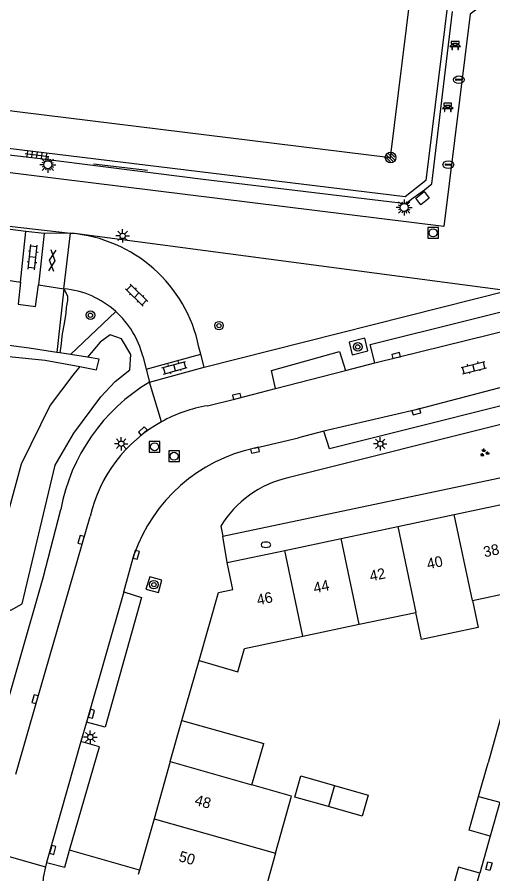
# Model space of a CAD drawing. Extents: x 132994 to 136000, y 393499 to 395512.
# Drawn here: x 134234.6 to 134279.1, y 394720.6 to 394800.7 of the extents above; entities that cross this region are included whole.
import ezdxf

# ---------------------------------------------------------------- set-up
doc = ezdxf.new("R2010")
doc.units = 0
for name, color, linetype in [('bs-afsc-ballenvanger', 7, 'Continuous'), ('bs-afsc-belijning', 7, 'Continuous'), ('bs-afsc-doel', 7, 'Continuous'), ('bs-afsc-hekwerk laag', 7, 'Continuous'), ('bs-afsc-poort', 7, 'Continuous'), ('bs-afsc-schoonlooprooster', 7, 'Continuous'), ('bs-symb-cornervlag', 7, 'Continuous'), ('bs-symb-veldverlichting', 7, 'Continuous'), ('gg-afsc-erfafscheiding', 7, 'Continuous'), ('gg-afsc-hekwerk', 7, 'Continuous'), ('gg-afsc-muur', 7, 'Continuous'), ('gg-anno-huisnummerreeks BGT', 7, 'Continuous'), ('gg-bbg-bijgebouw', 7, 'Continuous'), ('gg-bbg-gedigitaliseerde bebouwing', 7, 'Continuous'), ('gg-bbg-gedigitaliseerde bijgebouw', 7, 'Continuous'), ('gg-bbg-hoofdgebouw', 7, 'Continuous'), ('gg-bbg-tussenscheiding', 7, 'Continuous'), ('gg-knt-verharding', 7, 'Continuous'), ('gg-knt-verharding nz', 7, 'Continuous'), ('gt-grn-groengrens', 7, 'Continuous'), ('gt-grn-weggrens', 7, 'Continuous'), ('gt-symb-bank', 7, 'Continuous'), ('gt-symb-boom', 7, 'Continuous'), ('gt-symb-brandkraan', 7, 'Continuous'), ('gt-symb-drainageput', 7, 'Continuous'), ('gt-symb-gesloten verharding', 7, 'Continuous'), ('gt-symb-groenvak', 7, 'Continuous'), ('gt-symb-klinker verharding', 7, 'Continuous'), ('gt-symb-kolk', 7, 'Continuous'), ('gt-symb-kolk center center', 7, 'Continuous'), ('gt-symb-lichtmast', 7, 'Continuous'), ('gt-symb-rioolschacht', 7, 'Continuous'), ('gt-symb-tegel verharding', 7, 'Continuous')]:
    doc.layers.add(name, color=color, linetype=linetype)

# ---------------------------------------------------------------- blocks, each defined once
blk = doc.blocks.new('bs0-VELDV')
at = {"layer": 'bs-symb-veldverlichting'}
for p, q in [((-0.375, 0), (-0.75, 0)), ((-0.53, 0.53), (-0.265, 0.265)), ((-0.346, 0.144), (-0.52, 0.215)), ((-0.215, 0.52), (-0.144, 0.346)), ((0, 0.75), (0, 0.375)), ((0.215, 0.52), (0.144, 0.346)), ((0.265, 0.265), (0.53, 0.53)), ((0.346, 0.144), (0.52, 0.215)), ((0.375, 0), (0.75, 0)), ((-0.265, -0.265), (-0.53, -0.53)), ((-0.346, -0.144), (-0.52, -0.215)), ((-0.144, -0.346), (-0.215, -0.52)), ((0, -0.375), (0, -0.75)), ((0.144, -0.346), (0.215, -0.52)), ((0.265, -0.265), (0.53, -0.53)), ((0.346, -0.144), (0.52, -0.215))]:
    blk.add_line(p, q, dxfattribs=at)
blk.add_circle((0, 0), 0.375, dxfattribs=at)
blk = doc.blocks.new('gt0-TEG1')
at = {"layer": 'gt-symb-tegel verharding'}
for p, q in [((-1.125, 0), (1.125, 0)), ((-0.9, -0.25), (-0.9, 0.25)), ((-0.45, -0.25), (-0.45, 0.25)), ((0, -0.25), (0, 0.25)), ((0.45, -0.25), (0.45, 0.25)), ((0.9, -0.25), (0.9, 0.25))]:
    blk.add_line(p, q, dxfattribs=at)
blk = doc.blocks.new('bs0-CORNVLG')
at = {"layer": 'bs-symb-cornervlag'}
for p, q in [((-0.345, 0.203), (0.203, -0.345)), ((-0.212, 0.354), (0.345, -0.203)), ((0.025, 0.399), (0.399, 0.025)), ((-0.399, -0.025), (-0.025, -0.399))]:
    blk.add_line(p, q, dxfattribs=at)
blk.add_circle((0, 0), 0.5, dxfattribs=at)
blk = doc.blocks.new('gt0-BANK')
at = {"layer": 'gt-symb-bank'}
for p, q in [((-0.504, 0.274), (-0.322, 0.274)), ((-0.314, 0.265), (-0.314, 0.007)), ((-0.308, 0), (-0.266, 0)), ((-0.258, 0.009), (-0.258, 0.265)), ((-0.251, 0.274), (0.252, 0.274)), ((-0.243, 0.547), (-0.243, 0.412)), ((0.244, 0.487), (0.244, 0.547)), ((0.26, 0.265), (0.26, 0.007)), ((0.266, 0), (0.305, 0)), ((0.311, 0.007), (0.311, 0.265)), ((0.319, 0.274), (0.501, 0.274))]:
    blk.add_line(p, q, dxfattribs=at)
for points in [[(-0.251, 0.404), (-0.362, 0.404), (-0.504, 0.274)], [(-0.362, 0.761), (-0.362, 0.554), (-0.251, 0.554)], [(0.252, 0.554), (0.359, 0.554), (0.359, 0.761), (-0.362, 0.761)], [(0.501, 0.274), (0.359, 0.404), (0.244, 0.404)]]:
    blk.add_lwpolyline(points, dxfattribs=at)
for centre, start, end in [((-0.308, 0.007), 180, 270), ((0.266, 0.007), 180, 270), ((0.305, 0.007), 270, 0)]:
    blk.add_arc(centre, 0.00643, start, end, dxfattribs=at)
for points, degree in [([(-0.322, 0.274), (-0.314, 0.273), (-0.314, 0.265)], 2), ([(-0.266, 0), (-0.258, 0), (-0.258, 0.009)], 2), ([(-0.258, 0.265), (-0.257, 0.274), (-0.251, 0.274)], 2), ([(-0.251, 0.554), (-0.243, 0.553), (-0.243, 0.547)], 2), ([(-0.243, 0.412), (-0.243, 0.404), (-0.251, 0.404)], 2), ([(-0.18, 0.554), (0, 0.554), (0.18, 0.554), (0.189, 0.553), (0.189, 0.547), (0.189, 0.48), (0.189, 0.412), (0.189, 0.404), (0.18, 0.404), (0, 0.404), (-0.18, 0.404), (-0.188, 0.404), (-0.188, 0.412), (-0.188, 0.48), (-0.188, 0.547), (-0.186, 0.554), (-0.18, 0.554)], 3), ([(0.244, 0.547), (0.245, 0.554), (0.252, 0.554)], 2), ([(0.244, 0.404), (0.244, 0.462), (0.244, 0.487)], 2), ([(0.252, 0.274), (0.26, 0.273), (0.26, 0.265)], 2), ([(0.311, 0.265), (0.312, 0.274), (0.319, 0.274)], 2)]:
    blk.add_open_spline(points, degree=degree, dxfattribs=at)
blk = doc.blocks.new('gt0-DPUT')
at = {"layer": 'gt-symb-drainageput'}
for p, q in [((-0.249, 0.055), (0.249, 0.055)), ((0.244, -0.054), (-0.253, -0.054))]:
    blk.add_line(p, q, dxfattribs=at)
for centre, radius, start, end in [((-0.253, 0), 0.0542, 85.47754, 270), ((0.244, 0.001), 0.0543, 269.99647, 85.47401)]:
    blk.add_arc(centre, radius, start, end, dxfattribs=at)
blk.add_ellipse((0, -0.001), major_axis=(0.502, 0), ratio=0.705307, dxfattribs=at)
blk = doc.blocks.new('gt0-KL1')
at = {"layer": 'gt-symb-klinker verharding'}
for p, q in [((-1.15, 0.3), (1.15, 0.3)), ((-1, -0.3), (-1, 0.3)), ((-0.5, 0.3), (-0.5, 0.45)), ((0, -0.3), (0, 0.3)), ((0.5, 0.3), (0.5, 0.45)), ((1, -0.3), (1, 0.3)), ((-1.15, -0.3), (1.15, -0.3)), ((-0.5, -0.45), (-0.5, -0.3)), ((0.5, -0.45), (0.5, -0.3))]:
    blk.add_line(p, q, dxfattribs=at)
blk = doc.blocks.new('gt0-GESVH1')
at = {"layer": 'gt-symb-gesloten verharding'}
for p, q in [((-0.992, -0.261), (0.008, 0.239)), ((0.008, -0.261), (-0.992, 0.239)), ((0.008, 0.239), (1.008, -0.261)), ((1.008, 0.239), (0.008, -0.261))]:
    blk.add_line(p, q, dxfattribs=at)
blk = doc.blocks.new('gt0-KOLK')
at = {"layer": 'gt-symb-kolk'}
blk.add_lwpolyline([(0, 0), (0.375, 0), (0.375, 0.4), (-0.375, 0.4), (-0.375, 0), (0, 0)], dxfattribs=at)
blk = doc.blocks.new('gt0-BOOM')
at = {"layer": 'gt-symb-boom'}
for radius in [0.4, 0.2]:
    blk.add_circle((0, 0), radius, dxfattribs=at)
blk = doc.blocks.new('gt0-LMAST')
at = {"layer": 'gt-symb-lichtmast'}
for p, q in [((-0.182, 0.173), (-0.447, 0.438)), ((-0.005, 0.246), (-0.005, 0.621)), ((0.172, 0.173), (0.437, 0.438)), ((-0.255, -0.004), (-0.63, -0.004)), ((-0.182, -0.181), (-0.447, -0.446)), ((-0.005, -0.254), (-0.005, -0.629)), ((0.437, -0.446), (0.172, -0.181)), ((0.245, -0.004), (0.62, -0.004))]:
    blk.add_line(p, q, dxfattribs=at)
blk.add_circle((-0.005, -0.004), 0.25, dxfattribs=at)
blk = doc.blocks.new('gt0-BR')
at = {"layer": 'gt-symb-brandkraan'}
for centre, radius, start, end in [((-0.244, 0), 0.206, 107.56694, 252.43307), ((0.599, -2.664), 3, 106.89205, 107.56694), ((0, -0.691), 0.938, 73.10799, 106.89205), ((-0.599, -2.664), 3, 72.43309, 73.10799), ((0.244, 0), 0.206, 287.56695, 72.43309), ((0.599, 2.664), 3, 252.43307, 253.10797), ((0, 0.691), 0.938, 253.10797, 286.89206), ((-0.599, 2.664), 3, 286.89206, 287.56695)]:
    blk.add_arc(centre, radius, start, end, dxfattribs=at)
blk = doc.blocks.new('gt0-RS')
at = {"layer": 'gt-symb-rioolschacht'}
blk.add_lwpolyline([(-0.5, -0.5), (0.5, -0.5), (0.5, 0.5), (-0.5, 0.5)], close=True, dxfattribs=at)
blk.add_circle((0, 0), 0.375, dxfattribs=at)
blk = doc.blocks.new('gt0-KOLKCC')
at = {"layer": 'gt-symb-kolk center center'}
blk.add_lwpolyline([(-0.375, 0.2), (0.375, 0.2), (0.375, -0.2), (-0.375, -0.2)], close=True, dxfattribs=at)
blk = doc.blocks.new('gt0-GRVAK')
at = {"layer": 'gt-symb-groenvak'}
for p, q in [((-0.11, 0.189), (-0.228, 0.24)), ((-0.182, 0.153), (0.088, 0.153)), ((-0.091, 0.211), (-0.156, 0.322)), ((-0.047, 0.214), (-0.047, 0.393)), ((-0.004, 0.211), (0.061, 0.322)), ((0.015, 0.189), (0.133, 0.24)), ((0.262, -0.052), (0.197, 0.059)), ((0.305, -0.049), (0.305, 0.13)), ((0.349, -0.052), (0.414, 0.059)), ((-0.245, -0.228), (-0.363, -0.177)), ((-0.318, -0.264), (-0.047, -0.264)), ((-0.226, -0.206), (-0.291, -0.095)), ((-0.183, -0.203), (-0.183, -0.024)), ((-0.139, -0.206), (-0.074, -0.095)), ((-0.12, -0.228), (-0.002, -0.177)), ((0.243, -0.074), (0.125, -0.023)), ((0.17, -0.11), (0.441, -0.11)), ((0.368, -0.074), (0.486, -0.023))]:
    blk.add_line(p, q, dxfattribs=at)

msp = doc.modelspace()

# ---------------------------------------------------------------- linework, layer by layer
at = {"layer": 'bs-afsc-ballenvanger'}
msp.add_line((134236.533, 394787.483), (134252.033, 394785.538), dxfattribs=at)
at = {"layer": 'bs-afsc-belijning'}
msp.add_lwpolyline([(134277.408, 394851.045), (134178.173, 394863.209), (134170.357, 394799.755), (134269.563, 394787.552), (134277.408, 394851.045)], dxfattribs=at)
at = {"layer": 'bs-afsc-doel'}
msp.add_line((134241.792, 394786.961), (134246.823, 394786.369), dxfattribs=at)
at = {"layer": 'bs-afsc-hekwerk laag'}
msp.add_line((134229.864, 394788.304), (134236.533, 394787.483), dxfattribs=at)
for points in [[(134272.717, 394784.548), (134273.416, 394785.108), (134275.352, 394801.192)], [(134252.033, 394785.538), (134270.97, 394783.257), (134271.672, 394783.788)]]:
    msp.add_lwpolyline(points, dxfattribs=at)
at = {"layer": 'bs-afsc-poort'}
msp.add_line((134271.672, 394783.788), (134272.717, 394784.548), dxfattribs=at)
at = {"layer": 'bs-afsc-schoonlooprooster'}
msp.add_lwpolyline([(134273.179, 394783.742), (134272.398, 394783.133), (134271.908, 394783.758), (134272.689, 394784.368), (134273.179, 394783.742)], dxfattribs=at)
at = {"layer": 'gg-afsc-erfafscheiding'}
msp.add_line((134278.878, 394724.144), (134277.89, 394720.668), dxfattribs=at)
at = {"layer": 'gg-afsc-hekwerk'}
msp.add_line((134209.108, 394783.946), (134239.641, 394780.477), dxfattribs=at)
msp.add_lwpolyline([(134239.641, 394780.477), (134240.02, 394780.486), (134280.524, 394775.113)], dxfattribs=at)
at = {"layer": 'gg-afsc-muur'}
msp.add_line((134250.043, 394734.951), (134251.647, 394740.553), dxfattribs=at)
at = {"layer": 'gg-bbg-bijgebouw'}
for p, q in [((134248.954, 394731.102), (134250.043, 394734.951)), ((134250.043, 394734.951), (134257.693, 394732.787))]:
    msp.add_line(p, q, dxfattribs=at)
at = {"layer": 'gg-bbg-gedigitaliseerde bebouwing'}
for p, q in [((134277.201, 394746.167), (134282.484, 394747.283)), ((134266.633, 394743.936), (134271.917, 394745.052)), ((134261.354, 394742.821), (134266.633, 394743.936)), ((134258.8, 394722.549), (134257.331, 394717.356))]:
    msp.add_line(p, q, dxfattribs=at)
for points in [[(134277.201, 394746.167), (134277.737, 394743.627), (134272.453, 394742.512), (134271.917, 394745.052)], [(134251.647, 394740.553), (134255.29, 394739.511), (134255.908, 394741.671), (134261.354, 394742.821)], [(134258.8, 394722.549), (134260.308, 394727.882), (134256.598, 394728.931)]]:
    msp.add_lwpolyline(points, dxfattribs=at)
at = {"layer": 'gg-bbg-gedigitaliseerde bijgebouw'}
for p, q in [((134256.598, 394728.931), (134257.693, 394732.787)), ((134277.789, 394727.852), (134278.671, 394731.001)), ((134279.76, 394727.312), (134278.878, 394724.144)), ((134276.954, 394717.378), (134277.89, 394720.668))]:
    msp.add_line(p, q, dxfattribs=at)
for points in [[(134281.924, 394735.048), (134279.958, 394735.595), (134278.671, 394731.001)], [(134263.737, 394726.902), (134260.592, 394727.796), (134261.16, 394729.772), (134264.303, 394728.871)], [(134264.303, 394728.871), (134267.452, 394727.968), (134266.891, 394726.005), (134263.737, 394726.902)], [(134278.878, 394724.144), (134276.903, 394724.691), (134277.789, 394727.852)], [(134277.89, 394720.668), (134275.913, 394721.233), (134274.99, 394718.001)]]:
    msp.add_lwpolyline(points, dxfattribs=at)
at = {"layer": 'gg-bbg-hoofdgebouw'}
for p, q in [((134275.51, 394754.189), (134280.793, 394755.306)), ((134270.227, 394753.072), (134275.51, 394754.189)), ((134264.943, 394751.955), (134270.227, 394753.072)), ((134259.66, 394750.838), (134264.943, 394751.955)), ((134254.266, 394749.698), (134259.66, 394750.838)), ((134254.794, 394747.175), (134254.266, 394749.698)), ((134248.954, 394731.102), (134247.443, 394725.762)), ((134247.443, 394725.762), (134246.085, 394720.964)), ((134246.085, 394720.964), (134245.973, 394720.567))]:
    msp.add_line(p, q, dxfattribs=at)
msp.add_lwpolyline([(134251.647, 394740.553), (134253.464, 394746.897), (134254.794, 394747.175)], dxfattribs=at)
at = {"layer": 'gg-bbg-tussenscheiding'}
for p, q in [((134277.201, 394746.167), (134275.51, 394754.189)), ((134270.227, 394753.072), (134271.917, 394745.052)), ((134266.633, 394743.936), (134264.943, 394751.955)), ((134261.354, 394742.821), (134259.66, 394750.838)), ((134248.954, 394731.102), (134256.598, 394728.931)), ((134264.303, 394728.871), (134263.737, 394726.902)), ((134277.789, 394727.852), (134279.76, 394727.312)), ((134247.443, 394725.762), (134258.8, 394722.549))]:
    msp.add_line(p, q, dxfattribs=at)
at = {"layer": 'gg-knt-verharding'}
for p, q in [((134235.466, 394780.654), (134203.379, 394784.619)), ((134234.945, 394775.899), (134235.466, 394780.654)), ((134237.156, 394780.447), (134235.466, 394780.654)), ((134237.156, 394780.447), (134236.647, 394775.661)), ((134239.641, 394780.477), (134237.156, 394780.447)), ((134239.019, 394775.285), (134239.641, 394780.477)), ((134230.163, 394776.681), (134234.945, 394775.899)), ((134236.647, 394775.661), (134239.019, 394775.285)), ((134252.14, 394767.974), (134280.524, 394775.113)), ((134251.817, 394769.184), (134251.641, 394769.845)), ((134246.38, 394769), (134246.7, 394767.776)), ((134246.7, 394767.776), (134251.817, 394769.184)), ((134252.14, 394767.974), (134251.817, 394769.184)), ((134247.017, 394766.565), (134252.14, 394767.974)), ((134265.352, 394767.655), (134268.098, 394768.362)), ((134246.7, 394767.776), (134247.017, 394766.565)), ((134283.85, 394763.611), (134259.963, 394757.622)), ((134263.317, 394761.978), (134260.938, 394761.364)), ((134256.839, 394760.395), (134260.938, 394761.364)), ((134253.672, 394753.105), (134253.872, 394752.161)), ((134244.609, 394746.984), (134245.59, 394750.482)), ((134241.137, 394734.783), (134240.604, 394732.987)), ((134230.326, 394723.252), (134237.294, 394721.268)), ((134237.38, 394721.693), (134237.294, 394721.268))]:
    msp.add_line(p, q, dxfattribs=at)
for points in [[(134209.061, 394791.41), (134168.228, 394796.48), (134166.617, 394798.541), (134174.873, 394865.433), (134176.922, 394866.987), (134279.499, 394854.329), (134281.107, 394852.35), (134272.84, 394785.411), (134270.928, 394783.895), (134229.942, 394788.858)], [(134285.871, 394807.641), (134276.995, 394800.952), (134274.548, 394781.096), (134232.422, 394786.302), (134230.919, 394784.972), (134207.107, 394787.892), (134205.988, 394789.572), (134165.574, 394794.586)], [(134234.945, 394775.899), (134234.748, 394773.84), (134236.356, 394773.621), (134236.647, 394775.661)], [(134268.098, 394768.362), (134267.662, 394770.072), (134285.797, 394774.612), (134286.182, 394772.84)], [(134265.672, 394770.31), (134265.962, 394769.118), (134267.428, 394769.495), (134267.138, 394770.687), (134265.672, 394770.31)], [(134258.79, 394765.975), (134258.421, 394767.645), (134264.789, 394769.442), (134265.352, 394767.655)], [(134287.384, 394768.012), (134287.753, 394766.314), (134263.855, 394760.327), (134263.317, 394761.978)], [(134252.453, 394764.359), (134255.223, 394765.036), (134258.79, 394765.975)], [(134253.872, 394752.161), (134284.952, 394758.713), (134283.85, 394763.611)], [(134232.626, 394732.826), (134237.07, 394748.278), (134238.72, 394754.672)], [(134234.534, 394729.932), (134236.501, 394736.887), (134241.48, 394754.02)], [(134246.682, 394747.231), (134247.863, 394746.903), (134248.179, 394748.054), (134247.04, 394748.388), (134246.682, 394747.231)], [(134244.609, 394746.984), (134246.281, 394746.449), (134242.859, 394734.334), (134241.137, 394734.783)], [(134239.552, 394722.821), (134242.332, 394732.502), (134240.604, 394732.987)], [(134237.38, 394721.693), (134239.096, 394721.233), (134239.552, 394722.821)], [(134237.294, 394721.268), (134237.091, 394720.263), (134236.969, 394718.729), (134236.988, 394718.067), (134237.068, 394717.409), (134237.258, 394716.537), (134238.962, 394710.987)]]:
    msp.add_lwpolyline(points, dxfattribs=at)
for centre, radius, start, end in [((134238.527, 394767.132), 13.392, 11.68962, 85.22849), ((134238.262, 394766.948), 8.372, 47.98986, 84.81342), ((134238.267, 394766.947), 8.369, 14.19892, 48.01522), ((134256.081, 394751.401), 17.667, 120.86826, 169.32961), ((134254.669, 394751.023), 13.519, 99.43425, 118.90215), ((134254.672, 394751.011), 13.531, 118.88957, 167.15105), ((134260.098, 394745.358), 15.386, 102.22755, 160.54765), ((134262.161, 394747.921), 9.947, 102.7686, 148.58884)]:
    msp.add_arc(centre, radius, start, end, dxfattribs=at)
at = {"layer": 'gg-knt-verharding nz'}
for p, q in [((134268.098, 394768.362), (134286.182, 394772.84)), ((134258.79, 394765.975), (134265.352, 394767.655)), ((134244.609, 394746.984), (134241.137, 394734.783)), ((134240.604, 394732.987), (134237.38, 394721.693)), ((134246.085, 394720.964), (134239.552, 394722.821))]:
    msp.add_line(p, q, dxfattribs=at)
msp.add_lwpolyline([(134287.384, 394768.012), (134271.923, 394763.992), (134263.317, 394761.978)], dxfattribs=at)
at = {"layer": 'gt-grn-groengrens'}
for p, q in [((134239.019, 394775.285), (134238.356, 394769.342)), ((134239.645, 394769.139), (134243.865, 394773.168)), ((134238.644, 394769.297), (134238.356, 394769.342)), ((134239.645, 394769.139), (134238.644, 394769.297)), ((134241.22, 394768.891), (134239.645, 394769.139))]:
    msp.add_line(p, q, dxfattribs=at)
for points in [[(134239.019, 394775.285), (134239.338, 394774.636), (134239.338, 394774.19), (134239.239, 394773.546), (134239.189, 394773.001), (134239.041, 394772.059), (134238.842, 394771.068), (134238.743, 394769.928), (134238.644, 394769.297)], [(134238.356, 394769.342), (134235.769, 394769.749), (134226.683, 394770.923), (134226.406, 394769.714), (134237.263, 394768.608), (134240.499, 394768.016)], [(134240.499, 394768.016), (134239.844, 394767.22), (134237.715, 394764.414), (134235.005, 394758.898), (134232.49, 394749.705), (134231.716, 394747.576), (134231.716, 394746.609), (134232.973, 394745.738), (134234.038, 394745.254), (134235.102, 394745.835), (134238.199, 394758.801), (134239.941, 394761.801), (134242.457, 394765.188), (134243.811, 394766.639), (134245.166, 394767.704), (134245.263, 394769.155), (134244.392, 394770.607), (134243.328, 394770.994), (134242.391, 394770.313), (134241.22, 394768.891)], [(134240.499, 394768.016), (134242.073, 394767.728), (134242.315, 394768.719), (134241.22, 394768.891)]]:
    msp.add_lwpolyline(points, dxfattribs=at)
at = {"layer": 'gt-grn-weggrens'}
for p, q in [((134248.135, 394762.858), (134247.017, 394766.565)), ((134254.266, 394749.698), (134253.872, 394752.161))]:
    msp.add_line(p, q, dxfattribs=at)

# ---------------------------------------------------------------- block references
at = {"layer": 'bs-symb-cornervlag'}
msp.add_blockref('bs0-CORNVLG', (134269.563, 394787.552), dxfattribs=at)
at = {"layer": 'bs-symb-veldverlichting'}
for p in [(134237.512, 394786.882), (134270.832, 394782.886)]:
    msp.add_blockref('bs0-VELDV', p, dxfattribs=at)
at = {"layer": 'gt-symb-bank'}
for p in [(134275.597, 394797.644), (134274.902, 394791.859)]:
    msp.add_blockref('gt0-BANK', p, dxfattribs=at)
at = {"layer": 'gt-symb-boom'}
for p, rotation in [((134241.493, 394772.813), -96.83367234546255), ((134266.492, 394769.856), 14.355784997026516)]:
    msp.add_blockref('gt0-BOOM', p, dxfattribs=dict(at, rotation=rotation))
for p in [(134253.515, 394771.843), (134247.425, 394747.643)]:
    msp.add_blockref('gt0-BOOM', p, dxfattribs=at)
at = {"layer": 'gt-symb-brandkraan'}
msp.add_blockref('gt0-BR', (134257.9, 394751.374), dxfattribs=at)
at = {"layer": 'gt-symb-drainageput'}
for p in [(134275.938, 394794.825), (134274.958, 394786.886)]:
    msp.add_blockref('gt0-DPUT', p, dxfattribs=at)
at = {"layer": 'gt-symb-gesloten verharding', "rotation": -96.25793391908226}
msp.add_blockref('gt0-GESVH1', (134237.935, 394777.939), dxfattribs=at)
at = {"layer": 'gt-symb-groenvak'}
msp.add_blockref('gt0-GRVAK', (134278.322, 394759.961), dxfattribs=at)
at = {"layer": 'gt-symb-klinker verharding'}
for p, rotation in [((134236.096, 394778.244), 83.74206607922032), ((134245.817, 394774.695), 135.89137584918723), ((134249.364, 394767.915), 15.370725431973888), ((134277.333, 394767.927), 14.064036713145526)]:
    msp.add_blockref('gt0-KL1', p, dxfattribs=dict(at, rotation=rotation))
at = {"layer": 'gt-symb-kolk'}
for p, rotation in [((134270.12, 394768.856), 13.716469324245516), ((134255.223, 394765.036), 13.716469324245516), ((134271.922, 394763.992), -165.35262472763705), ((134246.52, 394761.845), 42.1234381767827), ((134256.839, 394760.395), -166.37870914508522), ((134240.817, 394751.777), 73.50377577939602), ((134245.59, 394750.482), -105.5042415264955), ((134236.501, 394736.887), 73.86579540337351), ((134241.4, 394735.633), -105.78794705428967), ((134237.779, 394722.91), -105.66210634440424)]:
    msp.add_blockref('gt0-KOLK', p, dxfattribs=dict(at, rotation=rotation))
at = {"layer": 'gt-symb-kolk center center', "rotation": -105.36341212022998}
msp.add_blockref('gt0-KOLKCC', (134278.753, 394721.34), dxfattribs=at)
at = {"layer": 'gt-symb-lichtmast'}
for p in [(134244.513, 394780.232), (134244.377, 394760.817), (134268.597, 394760.807), (134241.49, 394733.399)]:
    msp.add_blockref('gt0-LMAST', p, dxfattribs=at)
at = {"layer": 'gt-symb-rioolschacht'}
for p in [(134273.526, 394780.516), (134247.493, 394760.531), (134249.313, 394759.643)]:
    msp.add_blockref('gt0-RS', p, dxfattribs=at)
at = {"layer": 'gt-symb-tegel verharding', "rotation": -7.238726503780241}
msp.add_blockref('gt0-TEG1', (134236.499, 394787.778), dxfattribs=at)

# ---------------------------------------------------------------- texts
at = {"layer": 'gg-anno-huisnummerreeks BGT'}
for s, rotation, p in [('38', 12, (134278.34, 394750.187)), ('40', 12, (134273.057, 394749.07)), ('42', 12, (134267.706, 394747.938)), ('44', 12, (134262.454, 394746.828)), ('46', 12, (134257.151, 394745.707)), ('48', 344.2, (134251.168, 394727.091)), ('50', 344.2, (134249.678, 394721.824))]:
    msp.add_text(s, height=1, rotation=rotation, dxfattribs=at).set_placement(p)

doc.saveas('drawing.dxf')
